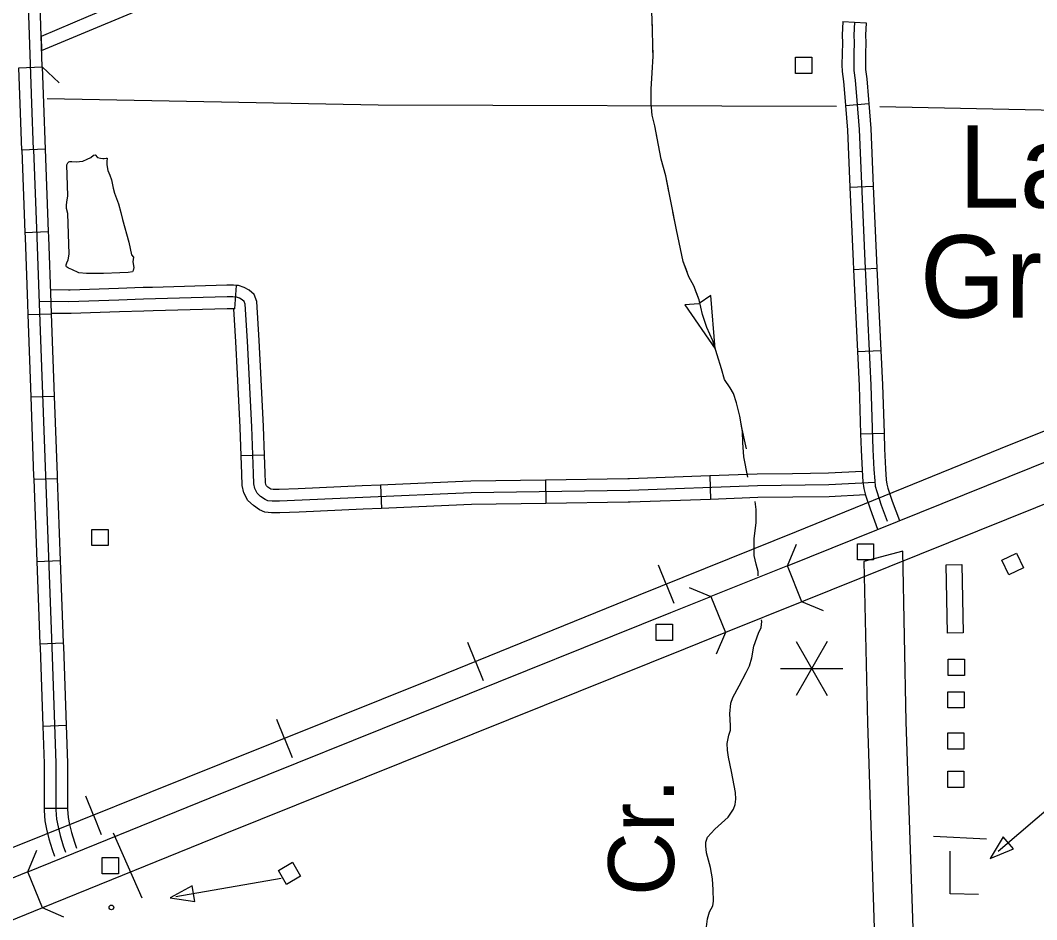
# Model space of a CAD drawing. Extents: x 1084508 to 1142749, y 1057638 to 1093403.
# Drawn here: x 1118976 to 1121021, y 1081101 to 1082911 of the extents above; entities that cross this region are included whole.
import ezdxf

# ---------------------------------------------------------------- set-up
doc = ezdxf.new("R2010")
doc.units = 0
for name, color, linetype in [('Level 10', 7, 'Continuous'), ('Level 15', 7, 'Continuous'), ('Level 19', 7, 'Continuous'), ('Level 24', 7, 'Continuous'), ('Level 31', 7, 'Continuous'), ('Level 32', 7, 'Continuous'), ('Level 35', 7, 'Continuous'), ('Level 37', 7, 'Continuous'), ('Level 38', 7, 'Continuous'), ('Level 40', 7, 'Continuous'), ('Level 43', 7, 'Continuous'), ('Level 45', 7, 'Continuous'), ('Level 48', 7, 'Continuous'), ('Level 5', 7, 'Continuous'), ('Level 56', 7, 'Continuous')]:
    doc.layers.add(name, color=color, linetype=linetype)

msp = doc.modelspace()

# ---------------------------------------------------------------- linework, layer by layer
at = {"layer": 'Level 10'}
msp.add_line((1120751.4, 1081842.5), (1120673.3, 1081821.7), dxfattribs=at)
for points in [[(1120773.2, 1077734.8), (1120854, 1077732.9), (1120856.1, 1077740.7), (1120867.9, 1077779.1), (1120875, 1077818), (1120878.2, 1077851.3), (1120878.2, 1077888.9), (1120870.4, 1078311.3), (1120861.2, 1078692.3), (1120845.6, 1079045.3), (1120824.5, 1079534.1), (1120811.8, 1080031.6), (1120794.8, 1080517.4), (1120786.3, 1080793.9), (1120775, 1081004.9), (1120758.7, 1081499.1), (1120751.4, 1081842.5)], [(1120673.3, 1081821.7), (1120680.3, 1081497), (1120696.6, 1081001.5), (1120707.9, 1080790.6), (1120716.4, 1080514.8), (1120733.4, 1080029.3), (1120746.1, 1079531.4), (1120767.2, 1079041.8), (1120782.8, 1078689.6), (1120791.9, 1078309.6), (1120799.7, 1077888.2), (1120799.7, 1077855), (1120797.2, 1077828.8), (1120791.6, 1077797.7), (1120780.7, 1077762.5), (1120773.2, 1077734.8)]]:
    msp.add_lwpolyline(points, dxfattribs=at)
at = {"layer": 'Level 15'}
for p, q in [((1120548.6, 1081740.6), (1120519.3, 1081813.4)), ((1120365.2, 1081751.4), (1120394.5, 1081678.6)), ((1119020.2, 1081124.6), (1118990.7, 1081197.3))]:
    msp.add_line(p, q, dxfattribs=at)
for points in [[(1120519.3, 1081813.4), (1121812.9, 1082334.3), (1122214.6, 1082496.1), (1122348.3, 1082551.1)], [(1122378.1, 1082478.5), (1122244.2, 1082423.5), (1121842.2, 1082261.5), (1120548.6, 1081740.6)], [(1120519.3, 1081813.4), (1120365.2, 1081751.4)], [(1118990.7, 1081197.3), (1119358, 1081346.3), (1120284.6, 1081718.9), (1120365.2, 1081751.4)], [(1120548.6, 1081740.6), (1120394.5, 1081678.6)], [(1120394.5, 1081678.6), (1120313.9, 1081646.1), (1119387.4, 1081273.5), (1119020.2, 1081124.6)], [(1118990.7, 1081197.3), (1118837.6, 1081135.2)], [(1119020.2, 1081124.6), (1118867.1, 1081062.5)]]:
    msp.add_lwpolyline(points, dxfattribs=at)
at = {"layer": 'Level 19'}
for points in [[(1122967.8, 1084533), (1122678.9, 1084412.3), (1121998.8, 1084127.4), (1121326.7, 1083845.3), (1120670.3, 1083570.4), (1120324.9, 1083426), (1120219.8, 1083381.3), (1120124.8, 1083341.9), (1120018.7, 1083296.7), (1119709.7, 1083168.9), (1119403, 1083039.9), (1119112.5, 1082918.7), (1119017.7, 1082878.5), (1119018.7, 1082850)], [(1119018.7, 1082850), (1119122.8, 1082894.1), (1119413.3, 1083015.3), (1119720, 1083144.3), (1120029, 1083272.1), (1120135.2, 1083317.3), (1120230.1, 1083356.7), (1120335.3, 1083401.4), (1120680.6, 1083545.8), (1121337, 1083820.7), (1122009.1, 1084102.8), (1122689.2, 1084387.7), (1122978.1, 1084508.4)]]:
    msp.add_lwpolyline(points, dxfattribs=at)
at = {"layer": 'Level 31'}
for p, q in [((1119025.8, 1082651.6), (1118978.8, 1082649.9)), ((1118978.8, 1082649.9), (1118978.8, 1082649.8))]:
    msp.add_line(p, q, dxfattribs=at)
for points in [[(1119002.3, 1082650.7), (1118998.8, 1082743.6), (1118992, 1082940.6), (1118986.5, 1083074.7)], [(1119019.8, 1082817.1), (1119015.5, 1082941.5), (1119013.8, 1082982.9)], [(1118978.8, 1082649.8), (1118975.2, 1082742.7), (1118972.7, 1082815.5), (1119019.8, 1082817.1)], [(1119019.8, 1082817.1), (1119022.3, 1082744.4), (1119025.8, 1082651.6)], [(1119162.6, 1081275.5), (1119220.6, 1081144.8)], [(1120813.7, 1081269.3), (1120920.1, 1081263.4)]]:
    msp.add_lwpolyline(points, dxfattribs=at)
at = {"layer": 'Level 32'}
for p, q in [((1120630.8, 1082908.2), (1120677.8, 1082906.1)), ((1120636.1, 1082739.8), (1120683, 1082743.8)), ((1120645.3, 1082575.3), (1120692.3, 1082577.4)), ((1118984.8, 1082484.2), (1119031.8, 1082485.9)), ((1120652.5, 1082409.6), (1120699.5, 1082411.9)), ((1118990.9, 1082318.6), (1119038, 1082320.3)), ((1120660.6, 1082244.1), (1120707.6, 1082246.4)), ((1118996.9, 1082153), (1119043.9, 1082154.7)), ((1120666.7, 1082079), (1120713.8, 1082080.3)), ((1119002.8, 1081987.3), (1119049.9, 1081989.1)), ((1119009.1, 1081821.7), (1119056.1, 1081823.5)), ((1119015.3, 1081656.1), (1119062.3, 1081657.9)), ((1119020.9, 1081490.6), (1119068, 1081492.2)), ((1119023.5, 1081325.7), (1119070.6, 1081325.7))]:
    msp.add_line(p, q, dxfattribs=at)
for points in [[(1120630.8, 1082908.2), (1120629.6, 1082881.1), (1120630, 1082865.9), (1120629.6, 1082844.3), (1120629.2, 1082821.3), (1120629.7, 1082808), (1120632.4, 1082788.1), (1120635.4, 1082748), (1120636.1, 1082739.8)], [(1120654.3, 1082907.2), (1120653.2, 1082880.9), (1120653.6, 1082866), (1120653.2, 1082843.9), (1120652.8, 1082821.4), (1120653.2, 1082810), (1120655.8, 1082790.6), (1120658.9, 1082749.8), (1120663.8, 1082691.5), (1120675.3, 1082426.4), (1120687.4, 1082176.5), (1120691.2, 1082047.4), (1120693.5, 1082007), (1120695, 1081984.2), (1120696.1, 1081973.1), (1120699.2, 1081962.4), (1120708.3, 1081935.4), (1120720.2, 1081902.8)], [(1120677.8, 1082906.1), (1120676.7, 1082880.7), (1120677.1, 1082866.1), (1120676.7, 1082843.5), (1120676.3, 1082821.6), (1120676.7, 1082812), (1120679.3, 1082793.1), (1120682.3, 1082751.7), (1120683, 1082743.8)], [(1120636.1, 1082739.8), (1120640.3, 1082690), (1120645.3, 1082575.3)], [(1120683, 1082743.8), (1120687.3, 1082693), (1120692.3, 1082577.4)], [(1119025.8, 1082651.6), (1119031.8, 1082485.9)], [(1118978.8, 1082649.9), (1118984.8, 1082484.2)], [(1119002.3, 1082650.7), (1119008.7, 1082474.4), (1119013.7, 1082341.3), (1119026.1, 1081994.4), (1119039.1, 1081649.5), (1119047.1, 1081415.8), (1119047.1, 1081349), (1119047.1, 1081322), (1119048.7, 1081303.3), (1119051.6, 1081287.7), (1119056, 1081270.3), (1119062.3, 1081249.4), (1119066.8, 1081236.7)], [(1120645.3, 1082575.3), (1120651.7, 1082425.3), (1120652.5, 1082409.6)], [(1120692.3, 1082577.4), (1120698.8, 1082427.5), (1120699.5, 1082411.9)], [(1118984.8, 1082484.2), (1118985.2, 1082473.5), (1118990.2, 1082340.4), (1118990.9, 1082318.6)], [(1119031.8, 1082485.9), (1119032.2, 1082475.3), (1119037.2, 1082342.2), (1119038, 1082320.3)], [(1120652.5, 1082409.6), (1120660.6, 1082244.1)], [(1120699.5, 1082411.9), (1120707.6, 1082246.4)], [(1118990.9, 1082318.6), (1118996.9, 1082153)], [(1119038, 1082320.3), (1119043.9, 1082154.7)], [(1120660.6, 1082244.1), (1120663.9, 1082175.6), (1120666.7, 1082079)], [(1120707.6, 1082246.4), (1120711, 1082177.4), (1120713.8, 1082080.3)], [(1118996.9, 1082153), (1119002.6, 1081993.5), (1119002.8, 1081987.3)], [(1119043.9, 1082154.7), (1119049.7, 1081995.3), (1119049.9, 1081989.1)], [(1120666.7, 1082079), (1120667.6, 1082046.4), (1120670, 1082005.6), (1120671.5, 1081982.2), (1120672.9, 1081968.6), (1120676.7, 1081955.4), (1120686.1, 1081927.6), (1120701, 1081886.6)], [(1120713.8, 1082080.3), (1120714.7, 1082048.4), (1120717, 1082008.5), (1120718.4, 1081986.1), (1120719.3, 1081977.6), (1120721.6, 1081969.4), (1120730.5, 1081943.2), (1120744.7, 1081904.2)], [(1119002.8, 1081987.3), (1119009.1, 1081821.7)], [(1119049.9, 1081989.1), (1119056.1, 1081823.5)], [(1119009.1, 1081821.7), (1119015.3, 1081656.1)], [(1119056.1, 1081823.5), (1119062.3, 1081657.9)], [(1119015.3, 1081656.1), (1119015.6, 1081648.7), (1119020.9, 1081490.6)], [(1119062.3, 1081657.9), (1119062.6, 1081650.4), (1119068, 1081492.2)], [(1119020.9, 1081490.6), (1119023.5, 1081415.4), (1119023.5, 1081349), (1119023.5, 1081325.7)], [(1119068, 1081492.2), (1119070.6, 1081416.2), (1119070.6, 1081349), (1119070.6, 1081325.7)], [(1119023.5, 1081325.7), (1119023.5, 1081321), (1119025.4, 1081300.1), (1119028.6, 1081282.8), (1119033.3, 1081264), (1119039.9, 1081242), (1119044.6, 1081228.8)], [(1119070.6, 1081325.7), (1119070.6, 1081323.1), (1119072.1, 1081306.5), (1119074.6, 1081292.7), (1119078.7, 1081276.6), (1119084.7, 1081256.7), (1119089, 1081244.6)]]:
    msp.add_lwpolyline(points, dxfattribs=at)
at = {"layer": 'Level 35'}
for points in [[(1119143.1, 1082401.4), (1119108.7, 1082401.2), (1119093.5, 1082402.9), (1119079.6, 1082409.2), (1119072.6, 1082412.2), (1119068.4, 1082414.9), (1119068.1, 1082416.4), (1119068.1, 1082418.6), (1119069.4, 1082422.9), (1119071.8, 1082428.9), (1119074.1, 1082440.6), (1119071.3, 1082521.8), (1119068.4, 1082532.3), (1119068.6, 1082538.8), (1119069.6, 1082545), (1119071.1, 1082557.7), (1119069.6, 1082619.8), (1119071.1, 1082624), (1119073.3, 1082625.8), (1119075.1, 1082626.5), (1119079.1, 1082626.5), (1119087.8, 1082626), (1119095, 1082626.5), (1119101.7, 1082627.3), (1119110, 1082631.5), (1119117.4, 1082635), (1119122.7, 1082639.7), (1119126.1, 1082640.5), (1119130.9, 1082635), (1119137.1, 1082633.2), (1119141.6, 1082633), (1119144.8, 1082633), (1119148.6, 1082633.5), (1119150.6, 1082633.2), (1119150.1, 1082626.8), (1119150.1, 1082619.8), (1119152, 1082608.6), (1119156, 1082599.6), (1119159, 1082590.1), (1119162.3, 1082573.4), (1119165.5, 1082563.2), (1119173.2, 1082541.3), (1119178.2, 1082524.3), (1119181.2, 1082509.8), (1119193.9, 1082464.7), (1119199.6, 1082438.8), (1119203.4, 1082434.3), (1119202.4, 1082424.9), (1119203.9, 1082413.2), (1119202.9, 1082407.2), (1119201.4, 1082404.9), (1119192.9, 1082403.7), (1119176.2, 1082402.4), (1119143.1, 1082401.4)], [(1120460.5, 1081793.2), (1120460.5, 1081793.4), (1120460.5, 1081802), (1120456.8, 1081816.2), (1120452.3, 1081834.1), (1120452.3, 1081850.1), (1120452.7, 1081867.6), (1120456.4, 1081900.1), (1120456.4, 1081926.6), (1120454.5, 1081942.3)], [(1120356.5, 1081086.9), (1120358.4, 1081103), (1120362.9, 1081116.8), (1120369.6, 1081129.1), (1120370.7, 1081138), (1120370.3, 1081161.2), (1120368.8, 1081183.2), (1120364.4, 1081205.9), (1120356.5, 1081235.8), (1120355, 1081249.6), (1120355, 1081257), (1120358.8, 1081267.1), (1120373.3, 1081283.3), (1120400.2, 1081307.5), (1120411, 1081323.2), (1120414.3, 1081332.9), (1120415.4, 1081343.7), (1120414.7, 1081356.8), (1120406.9, 1081399.5), (1120400.9, 1081428.2), (1120399, 1081442), (1120398.3, 1081455.4), (1120401.6, 1081472.6), (1120404.6, 1081482.6), (1120404.6, 1081492), (1120403.5, 1081515.1), (1120405.4, 1081536.4), (1120409.5, 1081548.3), (1120422.1, 1081571.4), (1120436.3, 1081598.7), (1120443.4, 1081612.1), (1120447.9, 1081627.8), (1120451.6, 1081651.3), (1120460.9, 1081677.4), (1120466.5, 1081689.3), (1120468, 1081701.3), (1120467.5, 1081704.7)]]:
    msp.add_lwpolyline(points, dxfattribs=at)
at = {"layer": 'Level 37'}
for points in [[(1120519.3, 1081813.4), (1120537.7, 1081856.7)], [(1120321.8, 1081769.8), (1120365.2, 1081751.4)], [(1120591.9, 1081722.2), (1120548.6, 1081740.6)], [(1120394.5, 1081678.6), (1120376, 1081635.2)], [(1118990.7, 1081197.3), (1119009, 1081240.7)], [(1119063.6, 1081106.3), (1119020.2, 1081124.6)]]:
    msp.add_lwpolyline(points, dxfattribs=at)
at = {"layer": 'Level 38'}
msp.add_lwpolyline([(1119019.8, 1082817.1), (1119054.2, 1082785)], dxfattribs=at)
at = {"layer": 'Level 40'}
for p, q in [((1120275.6, 1081776.2), (1120260.2, 1081814.7)), ((1120275.6, 1081776.2), (1120291.1, 1081737.8)), ((1119891.7, 1081620.5), (1119876.1, 1081658.9)), ((1119891.7, 1081620.5), (1119907.3, 1081582.1)), ((1119507.4, 1081465.7), (1119491.9, 1081504.1)), ((1119507.4, 1081465.7), (1119522.8, 1081427.3)), ((1119123, 1081311.2), (1119107.5, 1081349.6)), ((1119123, 1081311.2), (1119138.4, 1081272.7))]:
    msp.add_line(p, q, dxfattribs=at)
msp.add_lwpolyline([(1121400, 1082230.5), (1120947.6, 1082048.6), (1120536.9, 1081881.6), (1120219.3, 1081753.5), (1119811.4, 1081587.9), (1119379.8, 1081414.4), (1118952.7, 1081242.7), (1118535.5, 1081073.6), (1118086.9, 1080892.2), (1117648.9, 1080715.7), (1117201.2, 1080536.1), (1116766.6, 1080359.5), (1116349.4, 1080191.7), (1115917.9, 1080017.8), (1115490.3, 1079843.8), (1115046.9, 1079665.1), (1114614.5, 1079490.3), (1114164.2, 1079308.5), (1113746.2, 1079140.3)], dxfattribs=at)
msp.add_lwpolyline([(1121400, 1082230.5), (1120947.6, 1082048.6), (1120536.9, 1081881.6), (1120219.3, 1081753.5), (1119811.4, 1081587.9), (1119379.8, 1081414.4), (1118952.7, 1081242.7), (1118535.5, 1081073.6), (1118086.9, 1080892.2), (1117648.9, 1080715.7), (1117201.2, 1080536.1), (1116766.6, 1080359.5), (1116349.4, 1080191.7), (1115917.9, 1080017.8), (1115490.3, 1079843.8), (1115046.9, 1079665.1), (1114614.5, 1079490.3), (1114164.2, 1079308.5), (1113746.2, 1079140.3)], dxfattribs=at)
at = {"layer": 'Level 43'}
for p, q in [((1120365.1, 1082357.1), (1120341.6, 1082340.7)), ((1120374.2, 1082249.7), (1120365.1, 1082357.1)), ((1120341.3, 1082340.6), (1120312.7, 1082338.2)), ((1120312.7, 1082338.2), (1120374.2, 1082249.7))]:
    msp.add_line(p, q, dxfattribs=at)
for points in [[(1120247.8, 1082893.7), (1120247.3, 1082912.4), (1120245.5, 1082955.8)], [(1120440, 1081991.5), (1120431.8, 1082032.7), (1120429.6, 1082061.1), (1120428.9, 1082083.1), (1120423.6, 1082114), (1120416.9, 1082140.9), (1120410.6, 1082159.9), (1120403.9, 1082171.1), (1120393.1, 1082187.9), (1120386.7, 1082209.2), (1120369.2, 1082265.9), (1120357.3, 1082292.7), (1120348.3, 1082319.2), (1120342, 1082348.7), (1120330.8, 1082376.3), (1120321.1, 1082394.9), (1120309.6, 1082425.5), (1120296.1, 1082489.3), (1120274.5, 1082598.2), (1120265.6, 1082631.4), (1120252.9, 1082698.3), (1120247.3, 1082720.3), (1120245.4, 1082743.4), (1120245.1, 1082772.1), (1120247.3, 1082805.3), (1120249.2, 1082838.9), (1120247.3, 1082912.4)], [(1120246.6, 1082728.2), (1120245.4, 1082743.4), (1120245.1, 1082772.1), (1120247.3, 1082805.3), (1120249.2, 1082838.9), (1120248.8, 1082852.3)], [(1120280.9, 1082566.2), (1120274.5, 1082598.2), (1120265.6, 1082631.4), (1120254.9, 1082687.7)], [(1120317.4, 1082404.8), (1120309.6, 1082425.5), (1120296.1, 1082489.3), (1120288.9, 1082525.6)], [(1120374.2, 1082249.7), (1120369.2, 1082265.9), (1120357.3, 1082292.7), (1120348.3, 1082319.2), (1120342, 1082348.7), (1120334.5, 1082367.1)], [(1120437.4, 1082048.5), (1120427, 1082094), (1120423.6, 1082114), (1120416.9, 1082140.9), (1120410.6, 1082159.9), (1120403.9, 1082171.1), (1120393.1, 1082187.9), (1120386.7, 1082209.2), (1120386.4, 1082210.1)]]:
    msp.add_lwpolyline(points, dxfattribs=at)
at = {"layer": 'Level 45'}
for p, q in [((1119410, 1082377.3), (1119406.6, 1082330.3)), ((1119467.3, 1082035.7), (1119420.2, 1082034.2)), ((1120032.4, 1081985.7), (1120033.1, 1081938.6)), ((1120363.2, 1081994), (1120364.9, 1081946.9)), ((1119700.4, 1081975.7), (1119702.5, 1081928.6))]:
    msp.add_line(p, q, dxfattribs=at)
for points in [[(1119076.2, 1082368.1), (1119072.8, 1082368), (1119036.2, 1082368.3)], [(1119242, 1082373.5), (1119223.1, 1082372.9), (1119173.5, 1082371.5), (1119076.2, 1082368.1)], [(1119410, 1082377.3), (1119404.5, 1082377.7), (1119391.6, 1082377.7), (1119242, 1082373.5)], [(1119459.7, 1082201.7), (1119456.2, 1082266.7), (1119451.8, 1082344.7), (1119446.4, 1082358.8), (1119436.2, 1082367.7), (1119426.3, 1082373.3), (1119415.1, 1082376.9), (1119410, 1082377.3)], [(1120695.3, 1081980.8), (1120602.9, 1081975.8), (1120459, 1081974), (1120202.5, 1081964.5), (1119883.2, 1081960), (1119665, 1081950.6), (1119497.6, 1081943.1), (1119482.8, 1081943), (1119474, 1081944.2), (1119468.3, 1081946.7), (1119459.3, 1081952.9), (1119452.4, 1081959.1), (1119447.6, 1081968.4), (1119445.4, 1081977.8), (1119444.9, 1081998.8), (1119441.9, 1082092.5), (1119432.7, 1082265.4), (1119428.5, 1082339.7), (1119426.5, 1082344.9), (1119422.5, 1082348.4), (1119416.8, 1082351.7), (1119410.6, 1082353.6), (1119403.6, 1082354.1), (1119391.9, 1082354.1), (1119223.8, 1082349.4), (1119174.2, 1082348), (1119073.1, 1082344.5), (1119013.5, 1082344.9)], [(1119243.3, 1082326.4), (1119224.5, 1082325.9), (1119175, 1082324.4), (1119077.8, 1082321.1)], [(1119406.6, 1082330.3), (1119402.8, 1082330.6), (1119392.2, 1082330.6), (1119243.3, 1082326.4)], [(1119412.6, 1082199.2), (1119409.2, 1082264.1), (1119405.5, 1082330.4), (1119406.6, 1082330.3)], [(1119077.8, 1082321.1), (1119073.4, 1082320.9), (1119038, 1082321.2)], [(1119467.3, 1082035.7), (1119465.4, 1082093.5), (1119459.7, 1082201.7)], [(1119420.2, 1082034.2), (1119418.4, 1082091.5), (1119412.6, 1082199.2)], [(1119537, 1081921.3), (1119498.2, 1081919.5), (1119481.2, 1081919.4), (1119467.6, 1081921.3), (1119456.8, 1081926), (1119444.7, 1081934.4), (1119433.4, 1081944.5), (1119425.4, 1081960.2), (1119421.9, 1081974.8), (1119421.4, 1081998.1), (1119420.2, 1082034.2)], [(1119534.8, 1081968.3), (1119496.9, 1081966.6), (1119484.3, 1081966.5), (1119480.5, 1081967.1), (1119479.8, 1081967.3), (1119473.9, 1081971.4), (1119471.3, 1081973.8), (1119469.9, 1081976.6), (1119468.9, 1081980.9), (1119468.4, 1081999.4), (1119467.3, 1082035.7)], [(1120529.4, 1081998.4), (1120458.5, 1081997.5), (1120363.2, 1081994)], [(1120670.1, 1082003), (1120602.1, 1081999.3), (1120529.4, 1081998.4)], [(1119866, 1081982.8), (1119700.4, 1081975.7)], [(1120032.4, 1081985.7), (1119882.5, 1081983.6), (1119866, 1081982.8)], [(1120198.1, 1081988), (1120032.4, 1081985.7)], [(1120363.2, 1081994), (1120201.9, 1081988), (1120198.1, 1081988)], [(1119700.4, 1081975.7), (1119663.9, 1081974.1), (1119534.8, 1081968.3)], [(1120676.5, 1081956.2), (1120603.7, 1081952.2), (1120530, 1081951.3)], [(1119868.1, 1081935.8), (1119702.5, 1081928.6)], [(1120033.1, 1081938.6), (1119883.8, 1081936.5), (1119868.1, 1081935.8)], [(1120198.8, 1081940.9), (1120033.1, 1081938.6)], [(1120364.9, 1081946.9), (1120203.1, 1081941), (1120198.8, 1081940.9)], [(1120530, 1081951.3), (1120459.6, 1081950.4), (1120364.9, 1081946.9)], [(1119702.5, 1081928.6), (1119666, 1081927), (1119537, 1081921.3)]]:
    msp.add_lwpolyline(points, dxfattribs=at)
at = {"layer": 'Level 48'}
for p, q in [((1120599.4, 1081660.8), (1120536.7, 1081552.1)), ((1120536.7, 1081660.8), (1120599.4, 1081552.1)), ((1120505.3, 1081606.5), (1120630.8, 1081606.5))]:
    msp.add_line(p, q, dxfattribs=at)
at = {"layer": 'Level 5'}
for points in [[(1119029.6, 1082753.4), (1119695.7, 1082740.5), (1120618.1, 1082738.3)], [(1120705.5, 1082737.4), (1121581.9, 1082719.2)]]:
    msp.add_lwpolyline(points, dxfattribs=at)
at = {"layer": 'Level 56'}
for points in [[(1120536, 1082803.8), (1120536, 1082836.5), (1120568.8, 1082836.5), (1120568.8, 1082803.8)], [(1119119.4, 1081853.8), (1119119.4, 1081886.4), (1119152.2, 1081886.4), (1119152.2, 1081853.8)], [(1120660.2, 1081824.9), (1120660.2, 1081857.6), (1120692.9, 1081857.6), (1120692.9, 1081824.9)], [(1120980.2, 1081838.4), (1120994.3, 1081808.9), (1120964.7, 1081794.7), (1120950.6, 1081824.2)], [(1120873, 1081678.2), (1120841.6, 1081677.7), (1120839.2, 1081815), (1120870.5, 1081815.5)], [(1120255.3, 1081663), (1120255.3, 1081695.7), (1120288.1, 1081695.7), (1120288.1, 1081663)], [(1120842.9, 1081592.4), (1120842.9, 1081625.1), (1120875.7, 1081625.1), (1120875.7, 1081592.4)], [(1120842, 1081527), (1120842, 1081559.6), (1120874.8, 1081559.6), (1120874.8, 1081527)], [(1120841.9, 1081444.4), (1120841.9, 1081477.1), (1120874.7, 1081477.1), (1120874.7, 1081444.4)], [(1120842, 1081367.1), (1120842, 1081399.8), (1120874.7, 1081399.8), (1120874.7, 1081367.1)], [(1120974.4, 1081243.4), (1120953.5, 1081267.7), (1120927.5, 1081224.3)], [(1119140.7, 1081193.2), (1119140.7, 1081225.8), (1119173.5, 1081225.8), (1119173.5, 1081193.2)], [(1119523.4, 1081216.5), (1119539.7, 1081188.2), (1119511.4, 1081171.9), (1119495, 1081200.2)], [(1119327.1, 1081137.5), (1119321.5, 1081169), (1119277, 1081144.9)]]:
    msp.add_lwpolyline(points, close=True, dxfattribs=at)
for points in [[(1121080.6, 1081400.1), (1121063.6, 1081341.1), (1120943.4, 1081237.9)], [(1120903.7, 1081151.7), (1120847, 1081152.8), (1120847, 1081239)], [(1119289, 1081147.3), (1119500.9, 1081184.7)]]:
    msp.add_lwpolyline(points, dxfattribs=at)
msp.add_circle((1119159, 1081125.7), 4.71, dxfattribs=at)

# ---------------------------------------------------------------- texts
at = {"layer": 'Level 24'}
for s, p in [('Lake', (1120863.7, 1082533.9)), ('Grove', (1120785.9, 1082312.6))]:
    msp.add_text(s, height=165.73, dxfattribs=at).set_placement(p)
at = {"layer": 'Level 35'}
msp.add_text('Cr.', height=132.58, rotation=90, dxfattribs=at).set_placement((1120291.3, 1081148.9))

doc.saveas('drawing.dxf')
